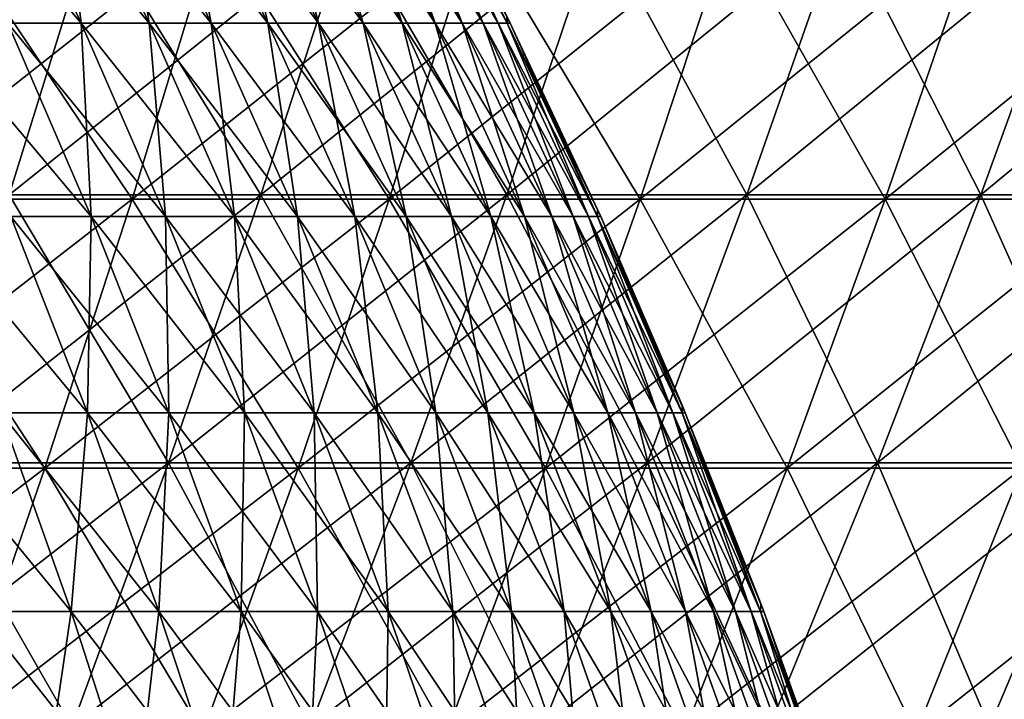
# Model space of a CAD drawing. Header units: millimetres. Extents: x -125 to 125, y -45 to 4025.
# Tile 718 of 755: x 62 to 73, y 3960 to 3967. Entities that reach past the tile are written whole.
import ezdxf

# ---------------------------------------------------------------- set-up
doc = ezdxf.new("R2010")
doc.units = ezdxf.units.MM
doc.header["$LTSCALE"] = 6.999206
for name, color, linetype in [('21', 7, 'CONTINUOUS'), ('22', 7, 'CONTINUOUS'), ('23', 7, 'CONTINUOUS'), ('24', 7, 'CONTINUOUS'), ('26', 7, 'CONTINUOUS'), ('27', 7, 'CONTINUOUS')]:
    doc.layers.add(name, color=color, linetype=linetype)

msp = doc.modelspace()

# ---------------------------------------------------------------- linework, layer by layer
at = {"layer": '21', "color": 7, "linetype": 'CONTINUOUS'}
for points in [[(60.659, 3965.291, 91.544), (63.45, 3965.291, 89.633), (61.503, 3968.19, 92.817), (60.659, 3965.291, 91.544)], [(61.503, 3968.19, 92.817), (63.45, 3965.291, 89.633), (64.332, 3968.19, 90.879), (61.503, 3968.19, 92.817)], [(63.45, 3965.291, 89.633), (66.18, 3965.291, 87.636), (64.332, 3968.19, 90.879), (63.45, 3965.291, 89.633)], [(64.332, 3968.19, 90.879), (66.18, 3965.291, 87.636), (67.1, 3968.19, 88.855), (64.332, 3968.19, 90.879)], [(66.18, 3965.291, 87.636), (68.847, 3965.291, 85.557), (67.1, 3968.19, 88.855), (66.18, 3965.291, 87.636)], [(67.1, 3968.19, 88.855), (68.847, 3965.291, 85.557), (69.805, 3968.19, 86.746), (67.1, 3968.19, 88.855)], [(68.847, 3965.291, 85.557), (71.449, 3965.291, 83.396), (69.805, 3968.19, 86.746), (68.847, 3965.291, 85.557)], [(69.805, 3968.19, 86.746), (71.449, 3965.291, 83.396), (72.443, 3968.19, 84.556), (69.805, 3968.19, 86.746)], [(71.449, 3965.291, 83.396), (73.984, 3965.291, 81.156), (72.443, 3968.19, 84.556), (71.449, 3965.291, 83.396)], [(72.443, 3968.19, 84.556), (73.984, 3965.291, 81.156), (75.012, 3968.19, 82.285), (72.443, 3968.19, 84.556)], [(59.774, 3962.434, 90.208), (62.524, 3962.434, 88.325), (60.659, 3965.291, 91.544), (59.774, 3962.434, 90.208)], [(60.659, 3965.291, 91.544), (62.524, 3962.434, 88.325), (63.45, 3965.291, 89.633), (60.659, 3965.291, 91.544)], [(62.524, 3962.434, 88.325), (65.214, 3962.434, 86.357), (63.45, 3965.291, 89.633), (62.524, 3962.434, 88.325)], [(63.45, 3965.291, 89.633), (65.214, 3962.434, 86.357), (66.18, 3965.291, 87.636), (63.45, 3965.291, 89.633)], [(65.214, 3962.434, 86.357), (67.842, 3962.434, 84.308), (66.18, 3965.291, 87.636), (65.214, 3962.434, 86.357)], [(66.18, 3965.291, 87.636), (67.842, 3962.434, 84.308), (68.847, 3965.291, 85.557), (66.18, 3965.291, 87.636)], [(67.842, 3962.434, 84.308), (70.407, 3962.434, 82.179), (68.847, 3965.291, 85.557), (67.842, 3962.434, 84.308)], [(68.847, 3965.291, 85.557), (70.407, 3962.434, 82.179), (71.449, 3965.291, 83.396), (68.847, 3965.291, 85.557)], [(70.407, 3962.434, 82.179), (72.904, 3962.434, 79.972), (71.449, 3965.291, 83.396), (70.407, 3962.434, 82.179)], [(71.449, 3965.291, 83.396), (72.904, 3962.434, 79.972), (73.984, 3965.291, 81.156), (71.449, 3965.291, 83.396)], [(59.774, 3962.434, 90.208), (61.555, 3959.619, 86.956), (62.524, 3962.434, 88.325), (59.774, 3962.434, 90.208)], [(61.555, 3959.619, 86.956), (64.203, 3959.619, 85.019), (62.524, 3962.434, 88.325), (61.555, 3959.619, 86.956)], [(62.524, 3962.434, 88.325), (64.203, 3959.619, 85.019), (65.214, 3962.434, 86.357), (62.524, 3962.434, 88.325)], [(64.203, 3959.619, 85.019), (66.791, 3959.619, 83.002), (65.214, 3962.434, 86.357), (64.203, 3959.619, 85.019)], [(65.214, 3962.434, 86.357), (66.791, 3959.619, 83.002), (67.842, 3962.434, 84.308), (65.214, 3962.434, 86.357)], [(66.791, 3959.619, 83.002), (69.315, 3959.619, 80.905), (67.842, 3962.434, 84.308), (66.791, 3959.619, 83.002)], [(67.842, 3962.434, 84.308), (69.315, 3959.619, 80.905), (70.407, 3962.434, 82.179), (67.842, 3962.434, 84.308)], [(69.315, 3959.619, 80.905), (71.774, 3959.619, 78.732), (70.407, 3962.434, 82.179), (69.315, 3959.619, 80.905)], [(70.407, 3962.434, 82.179), (71.774, 3959.619, 78.732), (72.904, 3962.434, 79.972), (70.407, 3962.434, 82.179)], [(71.774, 3959.619, 78.732), (74.165, 3959.619, 76.485), (72.904, 3962.434, 79.972), (71.774, 3959.619, 78.732)]]:
    msp.add_3dface(points, dxfattribs=at)
at = {"layer": '22', "color": 7, "linetype": 'CONTINUOUS'}
for points in [[(63.45, 3965.291, -89.633), (60.659, 3965.291, -91.544), (64.332, 3968.19, -90.879), (63.45, 3965.291, -89.633)], [(64.332, 3968.19, -90.879), (60.659, 3965.291, -91.544), (61.503, 3968.19, -92.817), (64.332, 3968.19, -90.879)], [(66.18, 3965.291, -87.636), (63.45, 3965.291, -89.633), (67.1, 3968.19, -88.855), (66.18, 3965.291, -87.636)], [(67.1, 3968.19, -88.855), (63.45, 3965.291, -89.633), (64.332, 3968.19, -90.879), (67.1, 3968.19, -88.855)], [(68.847, 3965.291, -85.557), (66.18, 3965.291, -87.636), (69.805, 3968.19, -86.746), (68.847, 3965.291, -85.557)], [(69.805, 3968.19, -86.746), (66.18, 3965.291, -87.636), (67.1, 3968.19, -88.855), (69.805, 3968.19, -86.746)], [(71.449, 3965.291, -83.396), (68.847, 3965.291, -85.557), (72.443, 3968.19, -84.556), (71.449, 3965.291, -83.396)], [(72.443, 3968.19, -84.556), (68.847, 3965.291, -85.557), (69.805, 3968.19, -86.746), (72.443, 3968.19, -84.556)], [(73.984, 3965.291, -81.156), (71.449, 3965.291, -83.396), (75.012, 3968.19, -82.285), (73.984, 3965.291, -81.156)], [(75.012, 3968.19, -82.285), (71.449, 3965.291, -83.396), (72.443, 3968.19, -84.556), (75.012, 3968.19, -82.285)], [(62.524, 3962.434, -88.325), (59.774, 3962.434, -90.208), (63.45, 3965.291, -89.633), (62.524, 3962.434, -88.325)], [(63.45, 3965.291, -89.633), (59.774, 3962.434, -90.208), (60.659, 3965.291, -91.544), (63.45, 3965.291, -89.633)], [(65.214, 3962.434, -86.357), (62.524, 3962.434, -88.325), (66.18, 3965.291, -87.636), (65.214, 3962.434, -86.357)], [(66.18, 3965.291, -87.636), (62.524, 3962.434, -88.325), (63.45, 3965.291, -89.633), (66.18, 3965.291, -87.636)], [(67.842, 3962.434, -84.308), (65.214, 3962.434, -86.357), (68.847, 3965.291, -85.557), (67.842, 3962.434, -84.308)], [(68.847, 3965.291, -85.557), (65.214, 3962.434, -86.357), (66.18, 3965.291, -87.636), (68.847, 3965.291, -85.557)], [(70.407, 3962.434, -82.179), (67.842, 3962.434, -84.308), (71.449, 3965.291, -83.396), (70.407, 3962.434, -82.179)], [(71.449, 3965.291, -83.396), (67.842, 3962.434, -84.308), (68.847, 3965.291, -85.557), (71.449, 3965.291, -83.396)], [(72.904, 3962.434, -79.972), (70.407, 3962.434, -82.179), (73.984, 3965.291, -81.156), (72.904, 3962.434, -79.972)], [(73.984, 3965.291, -81.156), (70.407, 3962.434, -82.179), (71.449, 3965.291, -83.396), (73.984, 3965.291, -81.156)], [(61.555, 3959.619, -86.956), (58.848, 3959.619, -88.81), (62.524, 3962.434, -88.325), (61.555, 3959.619, -86.956)], [(62.524, 3962.434, -88.325), (58.848, 3959.619, -88.81), (59.774, 3962.434, -90.208), (62.524, 3962.434, -88.325)], [(64.203, 3959.619, -85.019), (61.555, 3959.619, -86.956), (65.214, 3962.434, -86.357), (64.203, 3959.619, -85.019)], [(65.214, 3962.434, -86.357), (61.555, 3959.619, -86.956), (62.524, 3962.434, -88.325), (65.214, 3962.434, -86.357)], [(66.791, 3959.619, -83.002), (64.203, 3959.619, -85.019), (67.842, 3962.434, -84.308), (66.791, 3959.619, -83.002)], [(67.842, 3962.434, -84.308), (64.203, 3959.619, -85.019), (65.214, 3962.434, -86.357), (67.842, 3962.434, -84.308)], [(69.315, 3959.619, -80.905), (66.791, 3959.619, -83.002), (70.407, 3962.434, -82.179), (69.315, 3959.619, -80.905)], [(70.407, 3962.434, -82.179), (66.791, 3959.619, -83.002), (67.842, 3962.434, -84.308), (70.407, 3962.434, -82.179)], [(71.774, 3959.619, -78.732), (69.315, 3959.619, -80.905), (72.904, 3962.434, -79.972), (71.774, 3959.619, -78.732)], [(72.904, 3962.434, -79.972), (69.315, 3959.619, -80.905), (70.407, 3962.434, -82.179), (72.904, 3962.434, -79.972)], [(74.165, 3959.619, -76.485), (71.774, 3959.619, -78.732), (75.332, 3962.434, -77.689), (74.165, 3959.619, -76.485)], [(75.332, 3962.434, -77.689), (71.774, 3959.619, -78.732), (72.904, 3962.434, -79.972), (75.332, 3962.434, -77.689)]]:
    msp.add_3dface(points, dxfattribs=at)
at = {"layer": '23', "color": 7, "linetype": 'CONTINUOUS'}
for points in [[(60.27, 3968.223, -90.956), (62.145, 3965.335, -87.79), (63.042, 3968.223, -89.057), (60.27, 3968.223, -90.956)], [(62.145, 3965.335, -87.79), (64.819, 3965.335, -85.835), (63.042, 3968.223, -89.057), (62.145, 3965.335, -87.79)], [(63.042, 3968.223, -89.057), (64.819, 3965.335, -85.835), (65.755, 3968.223, -87.073), (63.042, 3968.223, -89.057)], [(64.819, 3965.335, -85.835), (67.432, 3965.335, -83.798), (65.755, 3968.223, -87.073), (64.819, 3965.335, -85.835)], [(65.755, 3968.223, -87.073), (67.432, 3965.335, -83.798), (68.405, 3968.223, -85.007), (65.755, 3968.223, -87.073)], [(67.432, 3965.335, -83.798), (69.98, 3965.335, -81.681), (68.405, 3968.223, -85.007), (67.432, 3965.335, -83.798)], [(68.405, 3968.223, -85.007), (69.98, 3965.335, -81.681), (70.99, 3968.223, -82.86), (68.405, 3968.223, -85.007)], [(69.98, 3965.335, -81.681), (72.463, 3965.335, -79.488), (70.99, 3968.223, -82.86), (69.98, 3965.335, -81.681)], [(70.99, 3968.223, -82.86), (72.463, 3965.335, -79.488), (73.508, 3968.223, -80.635), (70.99, 3968.223, -82.86)], [(72.463, 3965.335, -79.488), (74.876, 3965.335, -77.218), (73.508, 3968.223, -80.635), (72.463, 3965.335, -79.488)], [(61.204, 3962.489, -86.461), (63.838, 3962.489, -84.535), (62.145, 3965.335, -87.79), (61.204, 3962.489, -86.461)], [(62.145, 3965.335, -87.79), (63.838, 3962.489, -84.535), (64.819, 3965.335, -85.835), (62.145, 3965.335, -87.79)], [(63.838, 3962.489, -84.535), (66.411, 3962.489, -82.529), (64.819, 3965.335, -85.835), (63.838, 3962.489, -84.535)], [(64.819, 3965.335, -85.835), (66.411, 3962.489, -82.529), (67.432, 3965.335, -83.798), (64.819, 3965.335, -85.835)], [(66.411, 3962.489, -82.529), (68.921, 3962.489, -80.445), (67.432, 3965.335, -83.798), (66.411, 3962.489, -82.529)], [(67.432, 3965.335, -83.798), (68.921, 3962.489, -80.445), (69.98, 3965.335, -81.681), (67.432, 3965.335, -83.798)], [(68.921, 3962.489, -80.445), (71.365, 3962.489, -78.284), (69.98, 3965.335, -81.681), (68.921, 3962.489, -80.445)], [(69.98, 3965.335, -81.681), (71.365, 3962.489, -78.284), (72.463, 3965.335, -79.488), (69.98, 3965.335, -81.681)], [(71.365, 3962.489, -78.284), (73.742, 3962.489, -76.049), (72.463, 3965.335, -79.488), (71.365, 3962.489, -78.284)], [(72.463, 3965.335, -79.488), (73.742, 3962.489, -76.049), (74.876, 3965.335, -77.218), (72.463, 3965.335, -79.488)], [(60.22, 3959.688, -85.07), (62.811, 3959.688, -83.175), (61.204, 3962.489, -86.461), (60.22, 3959.688, -85.07)], [(61.204, 3962.489, -86.461), (62.811, 3959.688, -83.175), (63.838, 3962.489, -84.535), (61.204, 3962.489, -86.461)], [(62.811, 3959.688, -83.175), (65.343, 3959.688, -81.202), (63.838, 3962.489, -84.535), (62.811, 3959.688, -83.175)], [(63.838, 3962.489, -84.535), (65.343, 3959.688, -81.202), (66.411, 3962.489, -82.529), (63.838, 3962.489, -84.535)], [(65.343, 3959.688, -81.202), (67.812, 3959.688, -79.151), (66.411, 3962.489, -82.529), (65.343, 3959.688, -81.202)], [(66.411, 3962.489, -82.529), (67.812, 3959.688, -79.151), (68.921, 3962.489, -80.445), (66.411, 3962.489, -82.529)], [(67.812, 3959.688, -79.151), (70.218, 3959.688, -77.025), (68.921, 3962.489, -80.445), (67.812, 3959.688, -79.151)], [(68.921, 3962.489, -80.445), (70.218, 3959.688, -77.025), (71.365, 3962.489, -78.284), (68.921, 3962.489, -80.445)], [(70.218, 3959.688, -77.025), (72.556, 3959.688, -74.826), (71.365, 3962.489, -78.284), (70.218, 3959.688, -77.025)], [(71.365, 3962.489, -78.284), (72.556, 3959.688, -74.826), (73.742, 3962.489, -76.049), (71.365, 3962.489, -78.284)], [(72.556, 3959.688, -74.826), (74.826, 3959.688, -72.556), (73.742, 3962.489, -76.049), (72.556, 3959.688, -74.826)]]:
    msp.add_3dface(points, dxfattribs=at)
at = {"layer": '24', "color": 7, "linetype": 'CONTINUOUS'}
for points in [[(62.145, 3965.335, 87.79), (59.412, 3965.335, 89.662), (63.042, 3968.223, 89.057), (62.145, 3965.335, 87.79)], [(63.042, 3968.223, 89.057), (59.412, 3965.335, 89.662), (60.27, 3968.223, 90.956), (63.042, 3968.223, 89.057)], [(64.819, 3965.335, 85.835), (62.145, 3965.335, 87.79), (65.755, 3968.223, 87.073), (64.819, 3965.335, 85.835)], [(65.755, 3968.223, 87.073), (62.145, 3965.335, 87.79), (63.042, 3968.223, 89.057), (65.755, 3968.223, 87.073)], [(67.432, 3965.335, 83.798), (64.819, 3965.335, 85.835), (68.405, 3968.223, 85.007), (67.432, 3965.335, 83.798)], [(68.405, 3968.223, 85.007), (64.819, 3965.335, 85.835), (65.755, 3968.223, 87.073), (68.405, 3968.223, 85.007)], [(69.98, 3965.335, 81.681), (67.432, 3965.335, 83.798), (70.99, 3968.223, 82.86), (69.98, 3965.335, 81.681)], [(70.99, 3968.223, 82.86), (67.432, 3965.335, 83.798), (68.405, 3968.223, 85.007), (70.99, 3968.223, 82.86)], [(72.463, 3965.335, 79.488), (69.98, 3965.335, 81.681), (73.508, 3968.223, 80.635), (72.463, 3965.335, 79.488)], [(73.508, 3968.223, 80.635), (69.98, 3965.335, 81.681), (70.99, 3968.223, 82.86), (73.508, 3968.223, 80.635)], [(74.876, 3965.335, 77.218), (72.463, 3965.335, 79.488), (75.956, 3968.223, 78.333), (74.876, 3965.335, 77.218)], [(75.956, 3968.223, 78.333), (72.463, 3965.335, 79.488), (73.508, 3968.223, 80.635), (75.956, 3968.223, 78.333)], [(63.838, 3962.489, 84.535), (61.204, 3962.489, 86.461), (64.819, 3965.335, 85.835), (63.838, 3962.489, 84.535)], [(64.819, 3965.335, 85.835), (61.204, 3962.489, 86.461), (62.145, 3965.335, 87.79), (64.819, 3965.335, 85.835)], [(66.411, 3962.489, 82.529), (63.838, 3962.489, 84.535), (67.432, 3965.335, 83.798), (66.411, 3962.489, 82.529)], [(67.432, 3965.335, 83.798), (63.838, 3962.489, 84.535), (64.819, 3965.335, 85.835), (67.432, 3965.335, 83.798)], [(68.921, 3962.489, 80.445), (66.411, 3962.489, 82.529), (69.98, 3965.335, 81.681), (68.921, 3962.489, 80.445)], [(69.98, 3965.335, 81.681), (66.411, 3962.489, 82.529), (67.432, 3965.335, 83.798), (69.98, 3965.335, 81.681)], [(71.365, 3962.489, 78.284), (68.921, 3962.489, 80.445), (72.463, 3965.335, 79.488), (71.365, 3962.489, 78.284)], [(72.463, 3965.335, 79.488), (68.921, 3962.489, 80.445), (69.98, 3965.335, 81.681), (72.463, 3965.335, 79.488)], [(73.742, 3962.489, 76.049), (71.365, 3962.489, 78.284), (74.876, 3965.335, 77.218), (73.742, 3962.489, 76.049)], [(74.876, 3965.335, 77.218), (71.365, 3962.489, 78.284), (72.463, 3965.335, 79.488), (74.876, 3965.335, 77.218)], [(62.811, 3959.688, 83.175), (60.22, 3959.688, 85.07), (63.838, 3962.489, 84.535), (62.811, 3959.688, 83.175)], [(63.838, 3962.489, 84.535), (60.22, 3959.688, 85.07), (61.204, 3962.489, 86.461), (63.838, 3962.489, 84.535)], [(65.343, 3959.688, 81.202), (62.811, 3959.688, 83.175), (66.411, 3962.489, 82.529), (65.343, 3959.688, 81.202)], [(66.411, 3962.489, 82.529), (62.811, 3959.688, 83.175), (63.838, 3962.489, 84.535), (66.411, 3962.489, 82.529)], [(67.812, 3959.688, 79.151), (65.343, 3959.688, 81.202), (68.921, 3962.489, 80.445), (67.812, 3959.688, 79.151)], [(68.921, 3962.489, 80.445), (65.343, 3959.688, 81.202), (66.411, 3962.489, 82.529), (68.921, 3962.489, 80.445)], [(70.218, 3959.688, 77.025), (67.812, 3959.688, 79.151), (71.365, 3962.489, 78.284), (70.218, 3959.688, 77.025)], [(71.365, 3962.489, 78.284), (67.812, 3959.688, 79.151), (68.921, 3962.489, 80.445), (71.365, 3962.489, 78.284)], [(72.556, 3959.688, 74.826), (70.218, 3959.688, 77.025), (73.742, 3962.489, 76.049), (72.556, 3959.688, 74.826)], [(73.742, 3962.489, 76.049), (70.218, 3959.688, 77.025), (71.365, 3962.489, 78.284), (73.742, 3962.489, 76.049)], [(74.826, 3959.688, 72.556), (72.556, 3959.688, 74.826), (76.049, 3962.489, 73.742), (74.826, 3959.688, 72.556)], [(76.049, 3962.489, 73.742), (72.556, 3959.688, 74.826), (73.742, 3962.489, 76.049), (76.049, 3962.489, 73.742)]]:
    msp.add_3dface(points, dxfattribs=at)
at = {"layer": '26', "color": 7, "linetype": 'CONTINUOUS'}
for points in [[(62.131, 3967.159, 26.298), (62.911, 3967.159, 24.372), (61.191, 3969.184, 25.9), (62.131, 3967.159, 26.298)], [(61.191, 3969.184, 25.9), (62.911, 3967.159, 24.372), (61.959, 3969.184, 24.003), (61.191, 3969.184, 25.9)], [(62.911, 3967.159, 24.372), (63.632, 3967.159, 22.423), (61.959, 3969.184, 24.003), (62.911, 3967.159, 24.372)], [(61.959, 3969.184, 24.003), (63.632, 3967.159, 22.423), (62.669, 3969.184, 22.084), (61.959, 3969.184, 24.003)], [(63.632, 3967.159, 22.423), (64.292, 3967.159, 20.453), (62.669, 3969.184, 22.084), (63.632, 3967.159, 22.423)], [(62.669, 3969.184, 22.084), (64.292, 3967.159, 20.453), (63.319, 3969.184, 20.143), (62.669, 3969.184, 22.084)], [(64.292, 3967.159, 20.453), (64.892, 3967.159, 18.463), (63.319, 3969.184, 20.143), (64.292, 3967.159, 20.453)], [(63.319, 3969.184, 20.143), (64.892, 3967.159, 18.463), (63.909, 3969.184, 18.184), (63.319, 3969.184, 20.143)], [(64.892, 3967.159, 18.463), (65.43, 3967.159, 16.456), (63.909, 3969.184, 18.184), (64.892, 3967.159, 18.463)], [(63.909, 3969.184, 18.184), (65.43, 3967.159, 16.456), (64.439, 3969.184, 16.207), (63.909, 3969.184, 18.184)], [(65.43, 3967.159, 16.456), (65.905, 3967.159, 14.433), (64.439, 3969.184, 16.207), (65.43, 3967.159, 16.456)], [(64.439, 3969.184, 16.207), (65.905, 3967.159, 14.433), (64.908, 3969.184, 14.215), (64.439, 3969.184, 16.207)], [(65.905, 3967.159, 14.433), (66.319, 3967.159, 12.397), (64.908, 3969.184, 14.215), (65.905, 3967.159, 14.433)], [(64.908, 3969.184, 14.215), (66.319, 3967.159, 12.397), (65.315, 3969.184, 12.209), (64.908, 3969.184, 14.215)], [(66.319, 3967.159, 12.397), (66.669, 3967.159, 10.349), (65.315, 3969.184, 12.209), (66.319, 3967.159, 12.397)], [(65.315, 3969.184, 12.209), (66.669, 3967.159, 10.349), (65.66, 3969.184, 10.192), (65.315, 3969.184, 12.209)], [(66.669, 3967.159, 10.349), (66.956, 3967.159, 8.291), (65.66, 3969.184, 10.192), (66.669, 3967.159, 10.349)], [(65.66, 3969.184, 10.192), (66.956, 3967.159, 8.291), (65.942, 3969.184, 8.165), (65.66, 3969.184, 10.192)], [(66.956, 3967.159, 8.291), (67.179, 3967.159, 6.225), (65.942, 3969.184, 8.165), (66.956, 3967.159, 8.291)], [(65.942, 3969.184, 8.165), (67.179, 3967.159, 6.225), (66.163, 3969.184, 6.131), (65.942, 3969.184, 8.165)], [(67.179, 3967.159, 6.225), (67.339, 3967.159, 4.153), (66.163, 3969.184, 6.131), (67.179, 3967.159, 6.225)], [(66.163, 3969.184, 6.131), (67.339, 3967.159, 4.153), (66.32, 3969.184, 4.09), (66.163, 3969.184, 6.131)], [(67.339, 3967.159, 4.153), (67.435, 3967.159, 2.078), (66.32, 3969.184, 4.09), (67.339, 3967.159, 4.153)], [(66.32, 3969.184, 4.09), (67.435, 3967.159, 2.078), (66.415, 3969.184, 2.046), (66.32, 3969.184, 4.09)], [(67.435, 3967.159, 2.078), (67.467, 3967.159), (66.415, 3969.184, 2.046), (67.435, 3967.159, 2.078)], [(67.467, 3967.159), (67.432, 3967.233), (66.415, 3969.184, 2.046), (67.467, 3967.159)], [(62.163, 3965.105, 28.6), (63.015, 3965.105, 26.672), (61.292, 3967.159, 28.199), (62.163, 3965.105, 28.6)], [(61.292, 3967.159, 28.199), (63.015, 3965.105, 26.672), (62.131, 3967.159, 26.298), (61.292, 3967.159, 28.199)], [(63.015, 3965.105, 26.672), (63.806, 3965.105, 24.719), (62.131, 3967.159, 26.298), (63.015, 3965.105, 26.672)], [(62.131, 3967.159, 26.298), (63.806, 3965.105, 24.719), (62.911, 3967.159, 24.372), (62.131, 3967.159, 26.298)], [(63.806, 3965.105, 24.719), (64.537, 3965.105, 22.742), (62.911, 3967.159, 24.372), (63.806, 3965.105, 24.719)], [(62.911, 3967.159, 24.372), (64.537, 3965.105, 22.742), (63.632, 3967.159, 22.423), (62.911, 3967.159, 24.372)], [(64.537, 3965.105, 22.742), (65.207, 3965.105, 20.744), (63.632, 3967.159, 22.423), (64.537, 3965.105, 22.742)], [(63.632, 3967.159, 22.423), (65.207, 3965.105, 20.744), (64.292, 3967.159, 20.453), (63.632, 3967.159, 22.423)], [(65.207, 3965.105, 20.744), (65.815, 3965.105, 18.726), (64.292, 3967.159, 20.453), (65.207, 3965.105, 20.744)], [(64.292, 3967.159, 20.453), (65.815, 3965.105, 18.726), (64.892, 3967.159, 18.463), (64.292, 3967.159, 20.453)], [(65.815, 3965.105, 18.726), (66.36, 3965.105, 16.69), (64.892, 3967.159, 18.463), (65.815, 3965.105, 18.726)], [(64.892, 3967.159, 18.463), (66.36, 3965.105, 16.69), (65.43, 3967.159, 16.456), (64.892, 3967.159, 18.463)], [(66.36, 3965.105, 16.69), (66.843, 3965.105, 14.639), (65.43, 3967.159, 16.456), (66.36, 3965.105, 16.69)], [(65.43, 3967.159, 16.456), (66.843, 3965.105, 14.639), (65.905, 3967.159, 14.433), (65.43, 3967.159, 16.456)], [(66.843, 3965.105, 14.639), (67.262, 3965.105, 12.573), (65.905, 3967.159, 14.433), (66.843, 3965.105, 14.639)], [(65.905, 3967.159, 14.433), (67.262, 3965.105, 12.573), (66.319, 3967.159, 12.397), (65.905, 3967.159, 14.433)], [(67.262, 3965.105, 12.573), (67.617, 3965.105, 10.496), (66.319, 3967.159, 12.397), (67.262, 3965.105, 12.573)], [(66.319, 3967.159, 12.397), (67.617, 3965.105, 10.496), (66.669, 3967.159, 10.349), (66.319, 3967.159, 12.397)], [(67.617, 3965.105, 10.496), (67.908, 3965.105, 8.409), (66.669, 3967.159, 10.349), (67.617, 3965.105, 10.496)], [(66.669, 3967.159, 10.349), (67.908, 3965.105, 8.409), (66.956, 3967.159, 8.291), (66.669, 3967.159, 10.349)], [(67.908, 3965.105, 8.409), (68.135, 3965.105, 6.314), (66.956, 3967.159, 8.291), (67.908, 3965.105, 8.409)], [(66.956, 3967.159, 8.291), (68.135, 3965.105, 6.314), (67.179, 3967.159, 6.225), (66.956, 3967.159, 8.291)], [(68.135, 3965.105, 6.314), (68.297, 3965.105, 4.212), (67.179, 3967.159, 6.225), (68.135, 3965.105, 6.314)], [(67.179, 3967.159, 6.225), (68.297, 3965.105, 4.212), (67.339, 3967.159, 4.153), (67.179, 3967.159, 6.225)], [(68.297, 3965.105, 4.212), (68.394, 3965.105, 2.107), (67.339, 3967.159, 4.153), (68.297, 3965.105, 4.212)], [(67.339, 3967.159, 4.153), (68.394, 3965.105, 2.107), (67.435, 3967.159, 2.078), (67.339, 3967.159, 4.153)], [(68.394, 3965.105, 2.107), (68.427, 3965.105), (67.435, 3967.159, 2.078), (68.394, 3965.105, 2.107)], [(68.427, 3965.105), (68.392, 3965.181), (67.435, 3967.159, 2.078), (68.427, 3965.105)], [(67.435, 3967.159, 2.078), (68.392, 3965.181), (67.467, 3967.159), (67.435, 3967.159, 2.078)], [(62.056, 3963.022, 30.9), (62.978, 3963.022, 28.975), (61.253, 3965.105, 30.5), (62.056, 3963.022, 30.9)], [(61.253, 3965.105, 30.5), (62.978, 3963.022, 28.975), (62.163, 3965.105, 28.6), (61.253, 3965.105, 30.5)], [(62.978, 3963.022, 28.975), (63.841, 3963.022, 27.021), (62.163, 3965.105, 28.6), (62.978, 3963.022, 28.975)], [(62.163, 3965.105, 28.6), (63.841, 3963.022, 27.021), (63.015, 3965.105, 26.672), (62.163, 3965.105, 28.6)], [(63.841, 3963.022, 27.021), (64.643, 3963.022, 25.043), (63.015, 3965.105, 26.672), (63.841, 3963.022, 27.021)], [(63.015, 3965.105, 26.672), (64.643, 3963.022, 25.043), (63.806, 3965.105, 24.719), (63.015, 3965.105, 26.672)], [(64.643, 3963.022, 25.043), (65.383, 3963.022, 23.04), (63.806, 3965.105, 24.719), (64.643, 3963.022, 25.043)], [(63.806, 3965.105, 24.719), (65.383, 3963.022, 23.04), (64.537, 3965.105, 22.742), (63.806, 3965.105, 24.719)], [(65.383, 3963.022, 23.04), (66.062, 3963.022, 21.016), (64.537, 3965.105, 22.742), (65.383, 3963.022, 23.04)], [(64.537, 3965.105, 22.742), (66.062, 3963.022, 21.016), (65.207, 3965.105, 20.744), (64.537, 3965.105, 22.742)], [(66.062, 3963.022, 21.016), (66.677, 3963.022, 18.971), (65.207, 3965.105, 20.744), (66.062, 3963.022, 21.016)], [(65.207, 3965.105, 20.744), (66.677, 3963.022, 18.971), (65.815, 3965.105, 18.726), (65.207, 3965.105, 20.744)], [(66.677, 3963.022, 18.971), (67.23, 3963.022, 16.909), (65.815, 3965.105, 18.726), (66.677, 3963.022, 18.971)], [(65.815, 3965.105, 18.726), (67.23, 3963.022, 16.909), (66.36, 3965.105, 16.69), (65.815, 3965.105, 18.726)], [(67.23, 3963.022, 16.909), (67.719, 3963.022, 14.831), (66.36, 3965.105, 16.69), (67.23, 3963.022, 16.909)], [(66.36, 3965.105, 16.69), (67.719, 3963.022, 14.831), (66.843, 3965.105, 14.639), (66.36, 3965.105, 16.69)], [(67.719, 3963.022, 14.831), (68.143, 3963.022, 12.738), (66.843, 3965.105, 14.639), (67.719, 3963.022, 14.831)], [(66.843, 3965.105, 14.639), (68.143, 3963.022, 12.738), (67.262, 3965.105, 12.573), (66.843, 3965.105, 14.639)], [(68.143, 3963.022, 12.738), (68.503, 3963.022, 10.634), (67.262, 3965.105, 12.573), (68.143, 3963.022, 12.738)], [(67.262, 3965.105, 12.573), (68.503, 3963.022, 10.634), (67.617, 3965.105, 10.496), (67.262, 3965.105, 12.573)], [(68.503, 3963.022, 10.634), (68.798, 3963.022, 8.519), (67.617, 3965.105, 10.496), (68.503, 3963.022, 10.634)], [(67.617, 3965.105, 10.496), (68.798, 3963.022, 8.519), (67.908, 3965.105, 8.409), (67.617, 3965.105, 10.496)], [(68.798, 3963.022, 8.519), (69.028, 3963.022, 6.396), (67.908, 3965.105, 8.409), (68.798, 3963.022, 8.519)], [(67.908, 3965.105, 8.409), (69.028, 3963.022, 6.396), (68.135, 3965.105, 6.314), (67.908, 3965.105, 8.409)], [(69.028, 3963.022, 6.396), (69.192, 3963.022, 4.268), (68.135, 3965.105, 6.314), (69.028, 3963.022, 6.396)], [(68.135, 3965.105, 6.314), (69.192, 3963.022, 4.268), (68.297, 3965.105, 4.212), (68.135, 3965.105, 6.314)], [(69.192, 3963.022, 4.268), (69.291, 3963.022, 2.135), (68.297, 3965.105, 4.212), (69.192, 3963.022, 4.268)], [(68.297, 3965.105, 4.212), (69.291, 3963.022, 2.135), (68.394, 3965.105, 2.107), (68.297, 3965.105, 4.212)], [(69.291, 3963.022, 2.135), (69.324, 3963.022), (68.394, 3965.105, 2.107), (69.291, 3963.022, 2.135)], [(69.324, 3963.022), (69.291, 3963.101), (68.394, 3965.105, 2.107), (69.324, 3963.022)], [(68.394, 3965.105, 2.107), (69.291, 3963.101), (68.427, 3965.105), (68.394, 3965.105, 2.107)], [(61.81, 3960.913, 33.191), (62.802, 3960.913, 31.272), (61.075, 3963.022, 32.797), (61.81, 3960.913, 33.191)], [(61.075, 3963.022, 32.797), (62.802, 3960.913, 31.272), (62.056, 3963.022, 30.9), (61.075, 3963.022, 32.797)], [(62.802, 3960.913, 31.272), (63.736, 3960.913, 29.323), (62.056, 3963.022, 30.9), (62.802, 3960.913, 31.272)], [(62.056, 3963.022, 30.9), (63.736, 3960.913, 29.323), (62.978, 3963.022, 28.975), (62.056, 3963.022, 30.9)], [(63.736, 3960.913, 29.323), (64.608, 3960.913, 27.346), (62.978, 3963.022, 28.975), (63.736, 3960.913, 29.323)], [(62.978, 3963.022, 28.975), (64.608, 3960.913, 27.346), (63.841, 3963.022, 27.021), (62.978, 3963.022, 28.975)], [(64.608, 3960.913, 27.346), (65.42, 3960.913, 25.344), (63.841, 3963.022, 27.021), (64.608, 3960.913, 27.346)], [(63.841, 3963.022, 27.021), (65.42, 3960.913, 25.344), (64.643, 3963.022, 25.043), (63.841, 3963.022, 27.021)], [(65.42, 3960.913, 25.344), (66.169, 3960.913, 23.317), (64.643, 3963.022, 25.043), (65.42, 3960.913, 25.344)], [(64.643, 3963.022, 25.043), (66.169, 3960.913, 23.317), (65.383, 3963.022, 23.04), (64.643, 3963.022, 25.043)], [(66.169, 3960.913, 23.317), (66.856, 3960.913, 21.268), (65.383, 3963.022, 23.04), (66.169, 3960.913, 23.317)], [(65.383, 3963.022, 23.04), (66.856, 3960.913, 21.268), (66.062, 3963.022, 21.016), (65.383, 3963.022, 23.04)], [(66.856, 3960.913, 21.268), (67.479, 3960.913, 19.2), (66.062, 3963.022, 21.016), (66.856, 3960.913, 21.268)], [(66.062, 3963.022, 21.016), (67.479, 3960.913, 19.2), (66.677, 3963.022, 18.971), (66.062, 3963.022, 21.016)], [(67.479, 3960.913, 19.2), (68.039, 3960.913, 17.112), (66.677, 3963.022, 18.971), (67.479, 3960.913, 19.2)], [(66.677, 3963.022, 18.971), (68.039, 3960.913, 17.112), (67.23, 3963.022, 16.909), (66.677, 3963.022, 18.971)], [(68.039, 3960.913, 17.112), (68.533, 3960.913, 15.009), (67.23, 3963.022, 16.909), (68.039, 3960.913, 17.112)], [(67.23, 3963.022, 16.909), (68.533, 3960.913, 15.009), (67.719, 3963.022, 14.831), (67.23, 3963.022, 16.909)], [(68.533, 3960.913, 15.009), (68.963, 3960.913, 12.891), (67.719, 3963.022, 14.831), (68.533, 3960.913, 15.009)], [(67.719, 3963.022, 14.831), (68.963, 3960.913, 12.891), (68.143, 3963.022, 12.738), (67.719, 3963.022, 14.831)], [(68.963, 3960.913, 12.891), (69.327, 3960.913, 10.762), (68.143, 3963.022, 12.738), (68.963, 3960.913, 12.891)], [(68.143, 3963.022, 12.738), (69.327, 3960.913, 10.762), (68.503, 3963.022, 10.634), (68.143, 3963.022, 12.738)], [(69.327, 3960.913, 10.762), (69.626, 3960.913, 8.622), (68.503, 3963.022, 10.634), (69.327, 3960.913, 10.762)], [(68.503, 3963.022, 10.634), (69.626, 3960.913, 8.622), (68.798, 3963.022, 8.519), (68.503, 3963.022, 10.634)], [(69.626, 3960.913, 8.622), (69.858, 3960.913, 6.473), (68.798, 3963.022, 8.519), (69.626, 3960.913, 8.622)], [(68.798, 3963.022, 8.519), (69.858, 3960.913, 6.473), (69.028, 3963.022, 6.396), (68.798, 3963.022, 8.519)], [(69.858, 3960.913, 6.473), (70.024, 3960.913, 4.319), (69.028, 3963.022, 6.396), (69.858, 3960.913, 6.473)], [(69.028, 3963.022, 6.396), (70.024, 3960.913, 4.319), (69.192, 3963.022, 4.268), (69.028, 3963.022, 6.396)], [(70.024, 3960.913, 4.319), (70.124, 3960.913, 2.161), (69.192, 3963.022, 4.268), (70.024, 3960.913, 4.319)], [(69.192, 3963.022, 4.268), (70.124, 3960.913, 2.161), (69.291, 3963.022, 2.135), (69.192, 3963.022, 4.268)], [(70.124, 3960.913, 2.161), (70.158, 3960.913), (69.291, 3963.022, 2.135), (70.124, 3960.913, 2.161)], [(70.158, 3960.913), (70.126, 3960.995), (69.291, 3963.022, 2.135), (70.158, 3960.913)], [(69.291, 3963.022, 2.135), (70.126, 3960.995), (69.324, 3963.022), (69.291, 3963.022, 2.135)], [(61.425, 3958.78, 35.463), (62.488, 3958.78, 33.555), (60.758, 3960.913, 35.079), (61.425, 3958.78, 35.463)], [(60.758, 3960.913, 35.079), (62.488, 3958.78, 33.555), (61.81, 3960.913, 33.191), (60.758, 3960.913, 35.079)], [(62.488, 3958.78, 33.555), (63.491, 3958.78, 31.615), (61.81, 3960.913, 33.191), (62.488, 3958.78, 33.555)], [(61.81, 3960.913, 33.191), (63.491, 3958.78, 31.615), (62.802, 3960.913, 31.272), (61.81, 3960.913, 33.191)], [(63.491, 3958.78, 31.615), (64.435, 3958.78, 29.645), (62.802, 3960.913, 31.272), (63.491, 3958.78, 31.615)], [(62.802, 3960.913, 31.272), (64.435, 3958.78, 29.645), (63.736, 3960.913, 29.323), (62.802, 3960.913, 31.272)], [(64.435, 3958.78, 29.645), (65.317, 3958.78, 27.646), (63.736, 3960.913, 29.323), (64.435, 3958.78, 29.645)], [(63.736, 3960.913, 29.323), (65.317, 3958.78, 27.646), (64.608, 3960.913, 27.346), (63.736, 3960.913, 29.323)], [(65.317, 3958.78, 27.646), (66.137, 3958.78, 25.622), (64.608, 3960.913, 27.346), (65.317, 3958.78, 27.646)], [(64.608, 3960.913, 27.346), (66.137, 3958.78, 25.622), (65.42, 3960.913, 25.344), (64.608, 3960.913, 27.346)], [(66.137, 3958.78, 25.622), (66.895, 3958.78, 23.573), (65.42, 3960.913, 25.344), (66.137, 3958.78, 25.622)], [(65.42, 3960.913, 25.344), (66.895, 3958.78, 23.573), (66.169, 3960.913, 23.317), (65.42, 3960.913, 25.344)], [(66.895, 3958.78, 23.573), (67.589, 3958.78, 21.502), (66.169, 3960.913, 23.317), (66.895, 3958.78, 23.573)], [(66.169, 3960.913, 23.317), (67.589, 3958.78, 21.502), (66.856, 3960.913, 21.268), (66.169, 3960.913, 23.317)], [(67.589, 3958.78, 21.502), (68.219, 3958.78, 19.41), (66.856, 3960.913, 21.268), (67.589, 3958.78, 21.502)], [(66.856, 3960.913, 21.268), (68.219, 3958.78, 19.41), (67.479, 3960.913, 19.2), (66.856, 3960.913, 21.268)], [(68.219, 3958.78, 19.41), (68.785, 3958.78, 17.3), (67.479, 3960.913, 19.2), (68.219, 3958.78, 19.41)], [(67.479, 3960.913, 19.2), (68.785, 3958.78, 17.3), (68.039, 3960.913, 17.112), (67.479, 3960.913, 19.2)], [(68.785, 3958.78, 17.3), (69.285, 3958.78, 15.174), (68.039, 3960.913, 17.112), (68.785, 3958.78, 17.3)], [(68.039, 3960.913, 17.112), (69.285, 3958.78, 15.174), (68.533, 3960.913, 15.009), (68.039, 3960.913, 17.112)], [(69.285, 3958.78, 15.174), (69.719, 3958.78, 13.033), (68.533, 3960.913, 15.009), (69.285, 3958.78, 15.174)], [(68.533, 3960.913, 15.009), (69.719, 3958.78, 13.033), (68.963, 3960.913, 12.891), (68.533, 3960.913, 15.009)], [(69.719, 3958.78, 13.033), (70.088, 3958.78, 10.88), (68.963, 3960.913, 12.891), (69.719, 3958.78, 13.033)], [(68.963, 3960.913, 12.891), (70.088, 3958.78, 10.88), (69.327, 3960.913, 10.762), (68.963, 3960.913, 12.891)], [(70.088, 3958.78, 10.88), (70.389, 3958.78, 8.716), (69.327, 3960.913, 10.762), (70.088, 3958.78, 10.88)], [(69.327, 3960.913, 10.762), (70.389, 3958.78, 8.716), (69.626, 3960.913, 8.622), (69.327, 3960.913, 10.762)], [(70.389, 3958.78, 8.716), (70.624, 3958.78, 6.544), (69.626, 3960.913, 8.622), (70.389, 3958.78, 8.716)], [(69.626, 3960.913, 8.622), (70.624, 3958.78, 6.544), (69.858, 3960.913, 6.473), (69.626, 3960.913, 8.622)], [(70.624, 3958.78, 6.544), (70.792, 3958.78, 4.366), (69.858, 3960.913, 6.473), (70.624, 3958.78, 6.544)], [(69.858, 3960.913, 6.473), (70.792, 3958.78, 4.366), (70.024, 3960.913, 4.319), (69.858, 3960.913, 6.473)], [(70.792, 3958.78, 4.366), (70.893, 3958.78, 2.184), (70.024, 3960.913, 4.319), (70.792, 3958.78, 4.366)], [(70.024, 3960.913, 4.319), (70.893, 3958.78, 2.184), (70.124, 3960.913, 2.161), (70.024, 3960.913, 4.319)], [(70.893, 3958.78, 2.184), (70.927, 3958.78), (70.124, 3960.913, 2.161), (70.893, 3958.78, 2.184)], [(70.927, 3958.78), (70.897, 3958.865), (70.124, 3960.913, 2.161), (70.927, 3958.78)], [(70.124, 3960.913, 2.161), (70.897, 3958.865), (70.158, 3960.913), (70.124, 3960.913, 2.161)]]:
    msp.add_3dface(points, dxfattribs=at)
at = {"layer": '27', "color": 7, "linetype": 'CONTINUOUS'}
for points in [[(62.911, 3967.159, -24.372), (62.131, 3967.159, -26.298), (61.959, 3969.184, -24.003), (62.911, 3967.159, -24.372)], [(62.669, 3969.184, -22.084), (62.911, 3967.159, -24.372), (61.959, 3969.184, -24.003), (62.669, 3969.184, -22.084)], [(63.632, 3967.159, -22.423), (62.911, 3967.159, -24.372), (62.669, 3969.184, -22.084), (63.632, 3967.159, -22.423)], [(63.319, 3969.184, -20.143), (63.632, 3967.159, -22.423), (62.669, 3969.184, -22.084), (63.319, 3969.184, -20.143)], [(64.292, 3967.159, -20.453), (63.632, 3967.159, -22.423), (63.319, 3969.184, -20.143), (64.292, 3967.159, -20.453)], [(63.909, 3969.184, -18.184), (64.292, 3967.159, -20.453), (63.319, 3969.184, -20.143), (63.909, 3969.184, -18.184)], [(64.892, 3967.159, -18.463), (64.292, 3967.159, -20.453), (63.909, 3969.184, -18.184), (64.892, 3967.159, -18.463)], [(64.439, 3969.184, -16.207), (64.892, 3967.159, -18.463), (63.909, 3969.184, -18.184), (64.439, 3969.184, -16.207)], [(65.43, 3967.159, -16.456), (64.892, 3967.159, -18.463), (64.439, 3969.184, -16.207), (65.43, 3967.159, -16.456)], [(64.908, 3969.184, -14.215), (65.43, 3967.159, -16.456), (64.439, 3969.184, -16.207), (64.908, 3969.184, -14.215)], [(65.905, 3967.159, -14.433), (65.43, 3967.159, -16.456), (64.908, 3969.184, -14.215), (65.905, 3967.159, -14.433)], [(65.315, 3969.184, -12.209), (65.905, 3967.159, -14.433), (64.908, 3969.184, -14.215), (65.315, 3969.184, -12.209)], [(66.319, 3967.159, -12.397), (65.905, 3967.159, -14.433), (65.315, 3969.184, -12.209), (66.319, 3967.159, -12.397)], [(65.66, 3969.184, -10.192), (66.319, 3967.159, -12.397), (65.315, 3969.184, -12.209), (65.66, 3969.184, -10.192)], [(66.669, 3967.159, -10.349), (66.319, 3967.159, -12.397), (65.66, 3969.184, -10.192), (66.669, 3967.159, -10.349)], [(65.942, 3969.184, -8.165), (66.669, 3967.159, -10.349), (65.66, 3969.184, -10.192), (65.942, 3969.184, -8.165)], [(66.956, 3967.159, -8.291), (66.669, 3967.159, -10.349), (65.942, 3969.184, -8.165), (66.956, 3967.159, -8.291)], [(66.163, 3969.184, -6.131), (66.956, 3967.159, -8.291), (65.942, 3969.184, -8.165), (66.163, 3969.184, -6.131)], [(67.179, 3967.159, -6.225), (66.956, 3967.159, -8.291), (66.163, 3969.184, -6.131), (67.179, 3967.159, -6.225)], [(66.32, 3969.184, -4.09), (67.179, 3967.159, -6.225), (66.163, 3969.184, -6.131), (66.32, 3969.184, -4.09)], [(67.339, 3967.159, -4.153), (67.179, 3967.159, -6.225), (66.32, 3969.184, -4.09), (67.339, 3967.159, -4.153)], [(66.415, 3969.184, -2.046), (67.339, 3967.159, -4.153), (66.32, 3969.184, -4.09), (66.415, 3969.184, -2.046)], [(66.446, 3969.184), (67.435, 3967.159, -2.078), (66.415, 3969.184, -2.046), (66.446, 3969.184)], [(67.435, 3967.159, -2.078), (67.339, 3967.159, -4.153), (66.415, 3969.184, -2.046), (67.435, 3967.159, -2.078)], [(66.446, 3969.184), (67.432, 3967.233), (67.435, 3967.159, -2.078), (66.446, 3969.184)], [(67.432, 3967.233), (67.467, 3967.159), (67.435, 3967.159, -2.078), (67.432, 3967.233)], [(63.015, 3965.105, -26.672), (62.163, 3965.105, -28.6), (62.131, 3967.159, -26.298), (63.015, 3965.105, -26.672)], [(62.911, 3967.159, -24.372), (63.015, 3965.105, -26.672), (62.131, 3967.159, -26.298), (62.911, 3967.159, -24.372)], [(63.806, 3965.105, -24.719), (63.015, 3965.105, -26.672), (62.911, 3967.159, -24.372), (63.806, 3965.105, -24.719)], [(63.632, 3967.159, -22.423), (63.806, 3965.105, -24.719), (62.911, 3967.159, -24.372), (63.632, 3967.159, -22.423)], [(64.537, 3965.105, -22.742), (63.806, 3965.105, -24.719), (63.632, 3967.159, -22.423), (64.537, 3965.105, -22.742)], [(64.292, 3967.159, -20.453), (64.537, 3965.105, -22.742), (63.632, 3967.159, -22.423), (64.292, 3967.159, -20.453)], [(65.207, 3965.105, -20.744), (64.537, 3965.105, -22.742), (64.292, 3967.159, -20.453), (65.207, 3965.105, -20.744)], [(64.892, 3967.159, -18.463), (65.207, 3965.105, -20.744), (64.292, 3967.159, -20.453), (64.892, 3967.159, -18.463)], [(65.815, 3965.105, -18.726), (65.207, 3965.105, -20.744), (64.892, 3967.159, -18.463), (65.815, 3965.105, -18.726)], [(65.43, 3967.159, -16.456), (65.815, 3965.105, -18.726), (64.892, 3967.159, -18.463), (65.43, 3967.159, -16.456)], [(66.36, 3965.105, -16.69), (65.815, 3965.105, -18.726), (65.43, 3967.159, -16.456), (66.36, 3965.105, -16.69)], [(65.905, 3967.159, -14.433), (66.36, 3965.105, -16.69), (65.43, 3967.159, -16.456), (65.905, 3967.159, -14.433)], [(66.843, 3965.105, -14.639), (66.36, 3965.105, -16.69), (65.905, 3967.159, -14.433), (66.843, 3965.105, -14.639)], [(66.319, 3967.159, -12.397), (66.843, 3965.105, -14.639), (65.905, 3967.159, -14.433), (66.319, 3967.159, -12.397)], [(67.262, 3965.105, -12.573), (66.843, 3965.105, -14.639), (66.319, 3967.159, -12.397), (67.262, 3965.105, -12.573)], [(66.669, 3967.159, -10.349), (67.262, 3965.105, -12.573), (66.319, 3967.159, -12.397), (66.669, 3967.159, -10.349)], [(67.617, 3965.105, -10.496), (67.262, 3965.105, -12.573), (66.669, 3967.159, -10.349), (67.617, 3965.105, -10.496)], [(66.956, 3967.159, -8.291), (67.617, 3965.105, -10.496), (66.669, 3967.159, -10.349), (66.956, 3967.159, -8.291)], [(67.908, 3965.105, -8.409), (67.617, 3965.105, -10.496), (66.956, 3967.159, -8.291), (67.908, 3965.105, -8.409)], [(67.179, 3967.159, -6.225), (67.908, 3965.105, -8.409), (66.956, 3967.159, -8.291), (67.179, 3967.159, -6.225)], [(68.135, 3965.105, -6.314), (67.908, 3965.105, -8.409), (67.179, 3967.159, -6.225), (68.135, 3965.105, -6.314)], [(67.339, 3967.159, -4.153), (68.135, 3965.105, -6.314), (67.179, 3967.159, -6.225), (67.339, 3967.159, -4.153)], [(68.297, 3965.105, -4.212), (68.135, 3965.105, -6.314), (67.339, 3967.159, -4.153), (68.297, 3965.105, -4.212)], [(67.435, 3967.159, -2.078), (68.297, 3965.105, -4.212), (67.339, 3967.159, -4.153), (67.435, 3967.159, -2.078)], [(67.467, 3967.159), (68.394, 3965.105, -2.107), (67.435, 3967.159, -2.078), (67.467, 3967.159)], [(68.394, 3965.105, -2.107), (68.297, 3965.105, -4.212), (67.435, 3967.159, -2.078), (68.394, 3965.105, -2.107)], [(67.467, 3967.159), (68.392, 3965.181), (68.394, 3965.105, -2.107), (67.467, 3967.159)], [(62.978, 3963.022, -28.975), (62.056, 3963.022, -30.9), (62.163, 3965.105, -28.6), (62.978, 3963.022, -28.975)], [(63.015, 3965.105, -26.672), (62.978, 3963.022, -28.975), (62.163, 3965.105, -28.6), (63.015, 3965.105, -26.672)], [(63.841, 3963.022, -27.021), (62.978, 3963.022, -28.975), (63.015, 3965.105, -26.672), (63.841, 3963.022, -27.021)], [(63.806, 3965.105, -24.719), (63.841, 3963.022, -27.021), (63.015, 3965.105, -26.672), (63.806, 3965.105, -24.719)], [(64.643, 3963.022, -25.043), (63.841, 3963.022, -27.021), (63.806, 3965.105, -24.719), (64.643, 3963.022, -25.043)], [(64.537, 3965.105, -22.742), (64.643, 3963.022, -25.043), (63.806, 3965.105, -24.719), (64.537, 3965.105, -22.742)], [(65.383, 3963.022, -23.04), (64.643, 3963.022, -25.043), (64.537, 3965.105, -22.742), (65.383, 3963.022, -23.04)], [(65.207, 3965.105, -20.744), (65.383, 3963.022, -23.04), (64.537, 3965.105, -22.742), (65.207, 3965.105, -20.744)], [(66.062, 3963.022, -21.016), (65.383, 3963.022, -23.04), (65.207, 3965.105, -20.744), (66.062, 3963.022, -21.016)], [(65.815, 3965.105, -18.726), (66.062, 3963.022, -21.016), (65.207, 3965.105, -20.744), (65.815, 3965.105, -18.726)], [(66.677, 3963.022, -18.971), (66.062, 3963.022, -21.016), (65.815, 3965.105, -18.726), (66.677, 3963.022, -18.971)], [(66.36, 3965.105, -16.69), (66.677, 3963.022, -18.971), (65.815, 3965.105, -18.726), (66.36, 3965.105, -16.69)], [(67.23, 3963.022, -16.909), (66.677, 3963.022, -18.971), (66.36, 3965.105, -16.69), (67.23, 3963.022, -16.909)], [(66.843, 3965.105, -14.639), (67.23, 3963.022, -16.909), (66.36, 3965.105, -16.69), (66.843, 3965.105, -14.639)], [(67.719, 3963.022, -14.831), (67.23, 3963.022, -16.909), (66.843, 3965.105, -14.639), (67.719, 3963.022, -14.831)], [(67.262, 3965.105, -12.573), (67.719, 3963.022, -14.831), (66.843, 3965.105, -14.639), (67.262, 3965.105, -12.573)], [(68.143, 3963.022, -12.738), (67.719, 3963.022, -14.831), (67.262, 3965.105, -12.573), (68.143, 3963.022, -12.738)], [(67.617, 3965.105, -10.496), (68.143, 3963.022, -12.738), (67.262, 3965.105, -12.573), (67.617, 3965.105, -10.496)], [(68.503, 3963.022, -10.634), (68.143, 3963.022, -12.738), (67.617, 3965.105, -10.496), (68.503, 3963.022, -10.634)], [(67.908, 3965.105, -8.409), (68.503, 3963.022, -10.634), (67.617, 3965.105, -10.496), (67.908, 3965.105, -8.409)], [(68.798, 3963.022, -8.519), (68.503, 3963.022, -10.634), (67.908, 3965.105, -8.409), (68.798, 3963.022, -8.519)], [(68.135, 3965.105, -6.314), (68.798, 3963.022, -8.519), (67.908, 3965.105, -8.409), (68.135, 3965.105, -6.314)], [(69.028, 3963.022, -6.396), (68.798, 3963.022, -8.519), (68.135, 3965.105, -6.314), (69.028, 3963.022, -6.396)], [(68.297, 3965.105, -4.212), (69.028, 3963.022, -6.396), (68.135, 3965.105, -6.314), (68.297, 3965.105, -4.212)], [(69.192, 3963.022, -4.268), (69.028, 3963.022, -6.396), (68.297, 3965.105, -4.212), (69.192, 3963.022, -4.268)], [(68.394, 3965.105, -2.107), (69.192, 3963.022, -4.268), (68.297, 3965.105, -4.212), (68.394, 3965.105, -2.107)], [(68.392, 3965.181), (68.427, 3965.105), (68.394, 3965.105, -2.107), (68.392, 3965.181)], [(68.427, 3965.105), (69.291, 3963.022, -2.135), (68.394, 3965.105, -2.107), (68.427, 3965.105)], [(69.291, 3963.022, -2.135), (69.192, 3963.022, -4.268), (68.394, 3965.105, -2.107), (69.291, 3963.022, -2.135)], [(68.427, 3965.105), (69.291, 3963.101), (69.291, 3963.022, -2.135), (68.427, 3965.105)], [(69.291, 3963.101), (69.324, 3963.022), (69.291, 3963.022, -2.135), (69.291, 3963.101)], [(62.802, 3960.913, -31.272), (61.81, 3960.913, -33.191), (62.056, 3963.022, -30.9), (62.802, 3960.913, -31.272)], [(62.978, 3963.022, -28.975), (62.802, 3960.913, -31.272), (62.056, 3963.022, -30.9), (62.978, 3963.022, -28.975)], [(63.736, 3960.913, -29.323), (62.802, 3960.913, -31.272), (62.978, 3963.022, -28.975), (63.736, 3960.913, -29.323)], [(63.841, 3963.022, -27.021), (63.736, 3960.913, -29.323), (62.978, 3963.022, -28.975), (63.841, 3963.022, -27.021)], [(64.608, 3960.913, -27.346), (63.736, 3960.913, -29.323), (63.841, 3963.022, -27.021), (64.608, 3960.913, -27.346)], [(64.643, 3963.022, -25.043), (64.608, 3960.913, -27.346), (63.841, 3963.022, -27.021), (64.643, 3963.022, -25.043)], [(65.42, 3960.913, -25.344), (64.608, 3960.913, -27.346), (64.643, 3963.022, -25.043), (65.42, 3960.913, -25.344)], [(65.383, 3963.022, -23.04), (65.42, 3960.913, -25.344), (64.643, 3963.022, -25.043), (65.383, 3963.022, -23.04)], [(66.169, 3960.913, -23.317), (65.42, 3960.913, -25.344), (65.383, 3963.022, -23.04), (66.169, 3960.913, -23.317)], [(66.062, 3963.022, -21.016), (66.169, 3960.913, -23.317), (65.383, 3963.022, -23.04), (66.062, 3963.022, -21.016)], [(66.856, 3960.913, -21.268), (66.169, 3960.913, -23.317), (66.062, 3963.022, -21.016), (66.856, 3960.913, -21.268)], [(66.677, 3963.022, -18.971), (66.856, 3960.913, -21.268), (66.062, 3963.022, -21.016), (66.677, 3963.022, -18.971)], [(67.479, 3960.913, -19.2), (66.856, 3960.913, -21.268), (66.677, 3963.022, -18.971), (67.479, 3960.913, -19.2)], [(67.23, 3963.022, -16.909), (67.479, 3960.913, -19.2), (66.677, 3963.022, -18.971), (67.23, 3963.022, -16.909)], [(68.039, 3960.913, -17.112), (67.479, 3960.913, -19.2), (67.23, 3963.022, -16.909), (68.039, 3960.913, -17.112)], [(67.719, 3963.022, -14.831), (68.039, 3960.913, -17.112), (67.23, 3963.022, -16.909), (67.719, 3963.022, -14.831)], [(68.533, 3960.913, -15.009), (68.039, 3960.913, -17.112), (67.719, 3963.022, -14.831), (68.533, 3960.913, -15.009)], [(68.143, 3963.022, -12.738), (68.533, 3960.913, -15.009), (67.719, 3963.022, -14.831), (68.143, 3963.022, -12.738)], [(68.963, 3960.913, -12.891), (68.533, 3960.913, -15.009), (68.143, 3963.022, -12.738), (68.963, 3960.913, -12.891)], [(68.503, 3963.022, -10.634), (68.963, 3960.913, -12.891), (68.143, 3963.022, -12.738), (68.503, 3963.022, -10.634)], [(69.327, 3960.913, -10.762), (68.963, 3960.913, -12.891), (68.503, 3963.022, -10.634), (69.327, 3960.913, -10.762)], [(68.798, 3963.022, -8.519), (69.327, 3960.913, -10.762), (68.503, 3963.022, -10.634), (68.798, 3963.022, -8.519)], [(69.626, 3960.913, -8.622), (69.327, 3960.913, -10.762), (68.798, 3963.022, -8.519), (69.626, 3960.913, -8.622)], [(69.028, 3963.022, -6.396), (69.626, 3960.913, -8.622), (68.798, 3963.022, -8.519), (69.028, 3963.022, -6.396)], [(69.858, 3960.913, -6.473), (69.626, 3960.913, -8.622), (69.028, 3963.022, -6.396), (69.858, 3960.913, -6.473)], [(69.192, 3963.022, -4.268), (69.858, 3960.913, -6.473), (69.028, 3963.022, -6.396), (69.192, 3963.022, -4.268)], [(70.024, 3960.913, -4.319), (69.858, 3960.913, -6.473), (69.192, 3963.022, -4.268), (70.024, 3960.913, -4.319)], [(69.291, 3963.022, -2.135), (70.024, 3960.913, -4.319), (69.192, 3963.022, -4.268), (69.291, 3963.022, -2.135)], [(69.324, 3963.022), (70.124, 3960.913, -2.161), (69.291, 3963.022, -2.135), (69.324, 3963.022)], [(70.124, 3960.913, -2.161), (70.024, 3960.913, -4.319), (69.291, 3963.022, -2.135), (70.124, 3960.913, -2.161)], [(69.324, 3963.022), (70.126, 3960.995), (70.124, 3960.913, -2.161), (69.324, 3963.022)], [(62.488, 3958.78, -33.555), (61.425, 3958.78, -35.463), (61.81, 3960.913, -33.191), (62.488, 3958.78, -33.555)], [(62.802, 3960.913, -31.272), (62.488, 3958.78, -33.555), (61.81, 3960.913, -33.191), (62.802, 3960.913, -31.272)], [(63.491, 3958.78, -31.615), (62.488, 3958.78, -33.555), (62.802, 3960.913, -31.272), (63.491, 3958.78, -31.615)], [(63.736, 3960.913, -29.323), (63.491, 3958.78, -31.615), (62.802, 3960.913, -31.272), (63.736, 3960.913, -29.323)], [(64.435, 3958.78, -29.645), (63.491, 3958.78, -31.615), (63.736, 3960.913, -29.323), (64.435, 3958.78, -29.645)], [(64.608, 3960.913, -27.346), (64.435, 3958.78, -29.645), (63.736, 3960.913, -29.323), (64.608, 3960.913, -27.346)], [(65.317, 3958.78, -27.646), (64.435, 3958.78, -29.645), (64.608, 3960.913, -27.346), (65.317, 3958.78, -27.646)], [(65.42, 3960.913, -25.344), (65.317, 3958.78, -27.646), (64.608, 3960.913, -27.346), (65.42, 3960.913, -25.344)], [(66.137, 3958.78, -25.622), (65.317, 3958.78, -27.646), (65.42, 3960.913, -25.344), (66.137, 3958.78, -25.622)], [(66.169, 3960.913, -23.317), (66.137, 3958.78, -25.622), (65.42, 3960.913, -25.344), (66.169, 3960.913, -23.317)], [(66.895, 3958.78, -23.573), (66.137, 3958.78, -25.622), (66.169, 3960.913, -23.317), (66.895, 3958.78, -23.573)], [(66.856, 3960.913, -21.268), (66.895, 3958.78, -23.573), (66.169, 3960.913, -23.317), (66.856, 3960.913, -21.268)], [(67.589, 3958.78, -21.502), (66.895, 3958.78, -23.573), (66.856, 3960.913, -21.268), (67.589, 3958.78, -21.502)], [(67.479, 3960.913, -19.2), (67.589, 3958.78, -21.502), (66.856, 3960.913, -21.268), (67.479, 3960.913, -19.2)], [(68.219, 3958.78, -19.41), (67.589, 3958.78, -21.502), (67.479, 3960.913, -19.2), (68.219, 3958.78, -19.41)], [(68.039, 3960.913, -17.112), (68.219, 3958.78, -19.41), (67.479, 3960.913, -19.2), (68.039, 3960.913, -17.112)], [(68.785, 3958.78, -17.3), (68.219, 3958.78, -19.41), (68.039, 3960.913, -17.112), (68.785, 3958.78, -17.3)], [(68.533, 3960.913, -15.009), (68.785, 3958.78, -17.3), (68.039, 3960.913, -17.112), (68.533, 3960.913, -15.009)], [(69.285, 3958.78, -15.174), (68.785, 3958.78, -17.3), (68.533, 3960.913, -15.009), (69.285, 3958.78, -15.174)], [(68.963, 3960.913, -12.891), (69.285, 3958.78, -15.174), (68.533, 3960.913, -15.009), (68.963, 3960.913, -12.891)], [(69.719, 3958.78, -13.033), (69.285, 3958.78, -15.174), (68.963, 3960.913, -12.891), (69.719, 3958.78, -13.033)], [(69.327, 3960.913, -10.762), (69.719, 3958.78, -13.033), (68.963, 3960.913, -12.891), (69.327, 3960.913, -10.762)], [(70.088, 3958.78, -10.88), (69.719, 3958.78, -13.033), (69.327, 3960.913, -10.762), (70.088, 3958.78, -10.88)], [(69.626, 3960.913, -8.622), (70.088, 3958.78, -10.88), (69.327, 3960.913, -10.762), (69.626, 3960.913, -8.622)], [(70.389, 3958.78, -8.716), (70.088, 3958.78, -10.88), (69.626, 3960.913, -8.622), (70.389, 3958.78, -8.716)], [(69.858, 3960.913, -6.473), (70.389, 3958.78, -8.716), (69.626, 3960.913, -8.622), (69.858, 3960.913, -6.473)], [(70.624, 3958.78, -6.544), (70.389, 3958.78, -8.716), (69.858, 3960.913, -6.473), (70.624, 3958.78, -6.544)], [(70.024, 3960.913, -4.319), (70.624, 3958.78, -6.544), (69.858, 3960.913, -6.473), (70.024, 3960.913, -4.319)], [(70.792, 3958.78, -4.366), (70.624, 3958.78, -6.544), (70.024, 3960.913, -4.319), (70.792, 3958.78, -4.366)], [(70.124, 3960.913, -2.161), (70.792, 3958.78, -4.366), (70.024, 3960.913, -4.319), (70.124, 3960.913, -2.161)], [(70.126, 3960.995), (70.158, 3960.913), (70.124, 3960.913, -2.161), (70.126, 3960.995)], [(70.158, 3960.913), (70.893, 3958.78, -2.184), (70.124, 3960.913, -2.161), (70.158, 3960.913)], [(70.893, 3958.78, -2.184), (70.792, 3958.78, -4.366), (70.124, 3960.913, -2.161), (70.893, 3958.78, -2.184)], [(70.158, 3960.913), (70.897, 3958.865), (70.893, 3958.78, -2.184), (70.158, 3960.913)]]:
    msp.add_3dface(points, dxfattribs=at)

doc.saveas('drawing.dxf')
